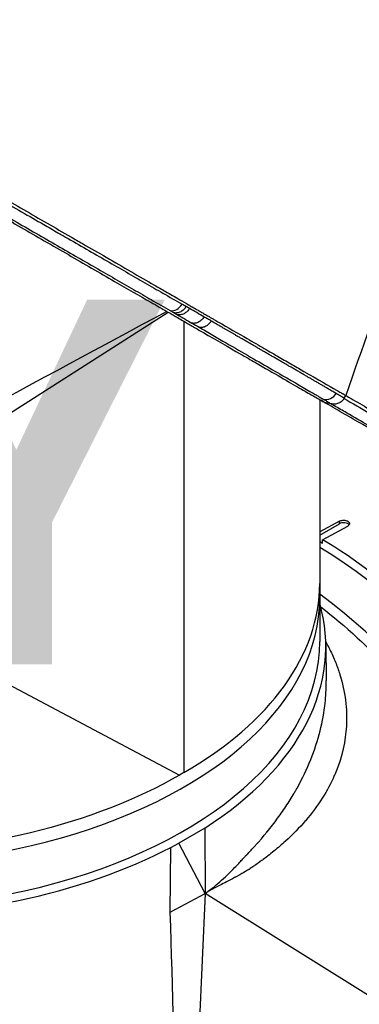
# Model space of a CAD drawing. Header units: millimetres. Extents: x 0 to 4378, y 0 to 2376.
# Tile 325 of 331: x 2644 to 2673, y 1859 to 1942. Entities that reach past the tile are written whole.
import ezdxf

# ---------------------------------------------------------------- set-up
doc = ezdxf.new("R2010")
doc.units = ezdxf.units.MM
doc.header["$LTSCALE"] = 0.2
doc.layers.add('01_Object Line', color=4, linetype='Continuous')
doc.layers.add('07_Special Line2', color=76, linetype='Continuous')
doc.styles.add('Rainbow-5.0 Style', font='malgunsl.ttf')

# ---------------------------------------------------------------- blocks, each defined once
blk = doc.blocks.new('A$C6724399f_1')
for p, q in [((-85.189, 862.426), (-52.242, 883.43)), ((-52.665, 883.328), (-52.665, 883.328)), ((-50.912, 882.662), (-50.912, 844.678)), ((-60.512, 879.098), (-60.512, 879.098)), ((-60.487, 879.111), (-60.487, 879.111)), ((-37.428, 876.186), (-37.294, 876.418)), ((-39.489, 876.068), (-39.489, 855.701)), ((-37.83, 865.84), (-39.489, 864.932)), ((-39.489, 864.664), (-37.83, 865.621)), ((-39.244, 864.27), (-37.123, 865.432)), ((-37.83, 865.621), (-37.83, 865.84)), ((-39.489, 864.13), (-39.244, 863.988)), ((-39.244, 863.988), (-39.244, 864.27)), ((-85.189, 862.426), (-51.276, 844.463)), ((-38.972, 855.433), (-38.94, 852.417)), ((-50.912, 844.678), (-51.276, 844.463)), ((-49.167, 839.997), (-51.346, 838.739)), ((-49.167, 839.997), (-49.126, 834.503)), ((-52.063, 832.932), (-52.021, 838.378)), ((-52.021, 838.378), (-51.346, 838.739)), ((-49.126, 834.503), (-51.346, 838.739)), ((-52.063, 832.932), (-49.126, 834.503)), ((-49.126, 834.503), (-50.842, 795.468)), ((-16.613, 814.116), (-49.126, 834.503))]:
    blk.add_line(p, q)
for centre, major_axis, ratio, start_param, end_param in [((-51.773, 884.513), (-0.499, -0.867), 0.80827, 0.256115, 1.56999), ((-57.346, 912.407), (-17.71, 30.675), 0.57735, 2.457593, 2.457595), ((-66.468, 907.14), (17.654, -30.578), 0.57735, 5.589188, 5.589195), ((-78.489, 859.375), (-35.1, 0), 0.57735, 4.26295, 4.262957), ((-64.921, 875.111), (-1.27, 2.199), 0.57735, 5.28831, 5.288393), ((-38.963, 877.086), (-0.506, -0.862), 0.986461, 0.298059, 1.577789), ((-37.477, 865.417), (0.5, 0), 0.57735, 0.381749, 2.356194), ((-39.952, 832.063), (19.5, -33.775), 0.57735, 0, 2.339416), ((-78.489, 860.6), (39, 0), 0.57735, 5.497787, 6.283185), ((-43.134, 830.226), (19.5, -33.775), 0.57735, 0, 2.223644), ((-78.489, 859.375), (39, 0), 0.57735, 4.059541, 6.283185), ((-78.489, 855.293), (39.517, 0), 0.57735, 5.548419, 6.445191), ((-78.489, 855.701), (39, 0), 0.57735, 3.958709, 6.283185), ((-44.194, 829.614), (-17.975, 31.134), 0.57735, 5.27792, 5.27793), ((-44.194, 829.614), (17.875, -30.96), 0.57735, 2.129534, 2.129544), ((-22.981, 841.861), (14.538, -25.18), 0.57735, 4.353632, 4.353642), ((-23.335, 841.657), (-14.788, 25.613), 0.57735, 1.233787, 1.233971), ((-78.489, 836.513), (35, 0), 0.57735, 0.157067, 0.158601), ((-46.989, 836.513), (1.5, 0), 0.57735, 0.95903, 0.959072), ((-46.989, 836.513), (-1.5, 0), 0.57735, 1.128488, 1.139506), ((-46.989, 836.513), (-1.5, 0), 0.57735, 1.560201, 1.56025), ((-78.489, 836.105), (29.075, 0), 0.57735, 5.86229, 5.862292), ((-78.489, 836.513), (-29.575, 0), 0.57735, 2.684998, 2.685001), ((-51.814, 827.039), (0.8, 0), 0.578031, 1.677101, 1.677165)]:
    blk.add_ellipse(centre, major_axis=major_axis, ratio=ratio, start_param=start_param, end_param=end_param)
for points, knots in [([(-28.274, 900.032), (-28.272, 900.035), (-28.271, 900.038), (-28.219, 900.163), (-28.17, 900.288), (-28.075, 900.541), (-28.026, 900.68), (-27.916, 901.011), (-27.855, 901.214), (-27.781, 901.487), (-27.763, 901.558), (-27.68, 901.889), (-27.621, 902.166), (-27.49, 902.902), (-27.431, 903.374), (-27.236, 906.019), (-27.479, 908.948), (-28.785, 913.046), (-28.851, 913.246), (-28.991, 913.661), (-29.063, 913.869), (-29.209, 914.275), (-29.282, 914.476), (-29.661, 915.483), (-29.994, 916.299), (-30.544, 917.543), (-30.736, 917.962), (-31.747, 920.088), (-32.688, 921.825), (-34.006, 924.002), (-34.273, 924.432), (-36.778, 928.363), (-39.414, 931.78), (-44.097, 936.903), (-45.975, 938.75), (-48.85, 941.287), (-49.813, 942.09), (-51.738, 943.593), (-52.716, 944.306), (-53.679, 944.953)], [0.717541, 0.717541, 0.717541, 0.717541, 0.718212, 0.718212, 0.74576, 0.74576, 0.776284, 0.776284, 0.820204, 0.820204, 0.834927, 0.834927, 0.896521, 0.896521, 0.995652, 0.995652, 1.428405, 1.428405, 1.450296, 1.450296, 1.471663, 1.471663, 1.492327, 1.492327, 1.574835, 1.574835, 1.616316, 1.616316, 1.784634, 1.784634, 1.826029, 1.826029, 2.164003, 2.164003, 2.373598, 2.373598, 2.479923, 2.479923, 2.586935, 2.586935, 2.586935, 2.586935]), ([(-107.673, 917.05), (-106.735, 916.508), (-105.751, 915.94), (-103.711, 914.762), (-102.657, 914.154), (-99.412, 912.28), (-97.16, 910.98), (-94.214, 909.279), (-93.558, 908.901), (-92.152, 908.089), (-91.401, 907.655), (-88.65, 906.067), (-86.656, 904.916), (-84.169, 903.48), (-83.651, 903.181), (-81.947, 902.197), (-80.773, 901.519), (-78.373, 900.134), (-77.149, 899.427), (-75.322, 898.372), (-74.704, 898.015), (-73.458, 897.296), (-72.83, 896.934), (-71.564, 896.203), (-70.927, 895.835), (-68.956, 894.697), (-67.647, 893.941), (-65.713, 892.825), (-65.059, 892.447), (-63.743, 891.687), (-63.082, 891.306), (-61.756, 890.54), (-61.091, 890.156), (-60.106, 889.588), (-59.776, 889.397), (-58.768, 888.815), (-58.101, 888.43), (-56.03, 887.234), (-54.678, 886.453), (-53.082, 885.533), (-52.774, 885.354), (-52.062, 884.944), (-51.662, 884.713), (-51.012, 884.338), (-50.778, 884.202), (-50.469, 884.024), (-50.424, 883.998), (-50.326, 883.941), (-50.275, 883.912), (-50.045, 883.779), (-49.908, 883.7), (-49.658, 883.556), (-49.59, 883.517), (-49.388, 883.4), (-49.284, 883.34), (-49.066, 883.214), (-48.958, 883.152), (-48.78, 883.049), (-48.71, 883.008), (-48.577, 882.931), (-48.52, 882.899), (-48.383, 882.82), (-48.31, 882.778), (-48.174, 882.699), (-48.112, 882.663), (-47.186, 882.129), (-46.365, 881.654), (-45.093, 880.92), (-44.615, 880.644), (-43.719, 880.127), (-43.299, 879.885), (-42.703, 879.541), (-42.514, 879.431), (-41.958, 879.11), (-41.605, 878.906), (-40.011, 877.986), (-39.018, 877.413), (-38.298, 876.997), (-38.262, 876.977), (-38.192, 876.936), (-38.159, 876.917), (-38.093, 876.879), (-38.061, 876.861), (-38.006, 876.829), (-37.982, 876.815), (-37.838, 876.732), (-37.735, 876.673), (-37.622, 876.607), (-37.598, 876.593), (-37.555, 876.569), (-37.537, 876.558), (-37.501, 876.537), (-37.484, 876.527), (-37.447, 876.507), (-37.429, 876.496), (-37.395, 876.477), (-37.381, 876.468), (-37.354, 876.453), (-37.342, 876.445), (-37.327, 876.437), (-37.323, 876.434), (-37.313, 876.429), (-37.309, 876.427), (-37.301, 876.422), (-37.298, 876.42), (-37.294, 876.418), (-37.294, 876.418), (-37.294, 876.418)], [-21.001083, -21.001083, -21.001083, -21.001083, -20.328863, -20.328863, -19.655828, -19.655828, -18.308332, -18.308332, -17.924512, -17.924512, -17.485993, -17.485993, -16.316696, -16.316696, -16.006668, -16.006668, -15.296307, -15.296307, -14.534305, -14.534305, -14.139555, -14.139555, -13.730091, -13.730091, -13.30546, -13.30546, -12.401825, -12.401825, -11.929878, -11.929878, -11.437802, -11.437802, -10.9252, -10.9252, -10.663362, -10.663362, -10.117833, -10.117833, -8.934625, -8.934625, -8.645977, -8.645977, -8.260408, -8.260408, -8.006475, -8.006475, -7.961161, -7.961161, -7.91407, -7.91407, -7.778509, -7.778509, -7.724161, -7.724161, -7.666804, -7.666804, -7.602838, -7.602838, -7.565627, -7.565627, -7.532521, -7.532521, -7.488032, -7.488032, -7.450837, -7.450837, -6.924212, -6.924212, -6.587553, -6.587553, -6.265466, -6.265466, -6.109966, -6.109966, -5.79866, -5.79866, -4.627003, -4.627003, -4.564096, -4.564096, -4.501625, -4.501625, -4.439084, -4.439084, -4.389917, -4.389917, -4.135415, -4.135415, -4.06302, -4.06302, -4.00074, -4.00074, -3.938004, -3.938004, -3.858125, -3.858125, -3.782258, -3.782258, -3.697501, -3.697501, -3.658476, -3.658476, -3.601749, -3.601749, -3.53559, -3.53559, -3.48246, -3.48246, -3.48246, -3.48246]), ([(-107.819, 916.795), (-106.768, 916.189), (-105.488, 915.45), (-103.946, 914.561), (-103.261, 914.166), (-102.525, 913.742), (-101.736, 913.288), (-101.72, 913.278), (-101.703, 913.268), (-101.686, 913.259), (-100.983, 912.853), (-100.238, 912.424), (-99.452, 911.971), (-98.794, 911.592), (-98.107, 911.196), (-97.392, 910.785), (-97.3, 910.732), (-97.208, 910.678), (-97.115, 910.625), (-96.417, 910.223), (-95.693, 909.806), (-94.945, 909.375), (-94.878, 909.336), (-94.81, 909.298), (-94.743, 909.259), (-94.384, 909.052), (-94.02, 908.842), (-93.651, 908.63), (-93.431, 908.503), (-93.21, 908.376), (-92.987, 908.247), (-92.875, 908.183), (-92.763, 908.119), (-92.651, 908.054), (-92.55, 907.996), (-92.47, 907.95), (-92.352, 907.882), (-92.34, 907.875), (-92.326, 907.867), (-92.312, 907.859), (-90.822, 907.001), (-89.426, 906.197), (-88.135, 905.454), (-87.301, 904.973), (-86.51, 904.518), (-85.763, 904.088), (-84.914, 903.599), (-84.121, 903.142), (-83.383, 902.718), (-82.73, 902.341), (-82.121, 901.99), (-81.553, 901.664), (-80.471, 901.04), (-79.543, 900.506), (-78.761, 900.056), (-78.588, 899.956), (-78.422, 899.861), (-78.263, 899.769), (-77.826, 899.517), (-77.442, 899.297), (-77.112, 899.106), (-76.946, 899.011), (-76.794, 898.923), (-76.655, 898.843), (-76.611, 898.818), (-76.569, 898.793), (-76.527, 898.77), (-76.503, 898.756), (-76.479, 898.742), (-76.456, 898.729), (-76.425, 898.71), (-76.394, 898.693), (-76.364, 898.675), (-76.349, 898.667), (-76.334, 898.658), (-76.32, 898.65), (-76.315, 898.647), (-76.313, 898.646), (-76.312, 898.646), (-76.311, 898.645), (-76.31, 898.644), (-76.306, 898.642), (-76.301, 898.64), (-76.293, 898.635), (-76.277, 898.625), (-75.786, 898.343), (-75.301, 898.063), (-74.821, 897.787), (-73.35, 896.94), (-71.933, 896.124), (-70.571, 895.339), (-69.166, 894.53), (-67.819, 893.755), (-66.53, 893.012), (-65.197, 892.244), (-63.924, 891.511), (-62.71, 890.812), (-62.308, 890.58), (-61.911, 890.352), (-61.521, 890.127), (-61.308, 890.004), (-61.097, 889.882), (-60.887, 889.762), (-60.284, 889.414), (-59.696, 889.076), (-59.123, 888.746), (-57.944, 888.067), (-56.83, 887.425), (-55.777, 886.818), (-55.234, 886.506), (-54.708, 886.202), (-54.197, 885.908), (-53.675, 885.608), (-53.17, 885.317), (-52.681, 885.035), (-52.125, 884.714), (-51.589, 884.406), (-51.073, 884.109)], [0.0000003, 0.0000003, 0.0000003, 0.0000003, 0.0859853, 0.0859853, 0.0859853, 0.1241981, 0.1241981, 0.1241981, 0.125, 0.125, 0.125, 0.1589987, 0.1589987, 0.1589987, 0.1875, 0.1875, 0.1875, 0.1911709, 0.1911709, 0.1911709, 0.21875, 0.21875, 0.21875, 0.2212271, 0.2212271, 0.2212271, 0.234375, 0.234375, 0.234375, 0.2421875, 0.2421875, 0.2421875, 0.2460938, 0.2460938, 0.2460938, 0.2496161, 0.2496161, 0.2496161, 0.25, 0.25, 0.25, 0.2912742, 0.2912742, 0.2912742, 0.3179228, 0.3179228, 0.3179228, 0.3481944, 0.3481944, 0.3481944, 0.375, 0.375, 0.375, 0.4261619, 0.4261619, 0.4261619, 0.4375, 0.4375, 0.4375, 0.46875, 0.46875, 0.46875, 0.484375, 0.484375, 0.484375, 0.4893023, 0.4893023, 0.4893023, 0.4921875, 0.4921875, 0.4921875, 0.4960938, 0.4960938, 0.4960938, 0.4980469, 0.4980469, 0.4980469, 0.4986572, 0.4986572, 0.4986572, 0.4992676, 0.4992676, 0.4992676, 0.5, 0.5, 0.5, 0.5215625, 0.5215625, 0.5215625, 0.5877727, 0.5877727, 0.5877727, 0.656049, 0.656049, 0.656049, 0.7265974, 0.7265974, 0.7265974, 0.75, 0.75, 0.75, 0.7627993, 0.7627993, 0.7627993, 0.7996666, 0.7996666, 0.7996666, 0.8755356, 0.8755356, 0.8755356, 0.9146293, 0.9146293, 0.9146293, 0.9545641, 0.9545641, 0.9545641, 1, 1, 1, 1]), ([(-107.958, 915.788), (-106.764, 915.098), (-105.495, 914.365), (-104.172, 913.602), (-103.465, 913.194), (-102.743, 912.778), (-102.01, 912.355), (-101.275, 911.931), (-100.529, 911.501), (-99.774, 911.066), (-99.018, 910.63), (-98.254, 910.189), (-97.485, 909.746), (-96.714, 909.302), (-95.938, 908.854), (-95.159, 908.405), (-94.38, 907.956), (-93.597, 907.505), (-92.814, 907.053), (-91.431, 906.256), (-90.046, 905.458), (-88.672, 904.666), (-87.891, 904.215), (-87.113, 903.767), (-86.339, 903.321), (-85.554, 902.868), (-84.773, 902.418), (-83.997, 901.971), (-82.455, 901.082), (-80.935, 900.206), (-79.444, 899.347), (-78.702, 898.919), (-77.967, 898.496), (-77.241, 898.077), (-76.675, 897.75), (-76.114, 897.427), (-75.557, 897.106), (-74.125, 896.281), (-72.726, 895.474), (-71.361, 894.687), (-69.994, 893.899), (-68.662, 893.132), (-67.368, 892.385), (-66.072, 891.638), (-64.812, 890.912), (-63.592, 890.209), (-62.981, 889.857), (-62.38, 889.51), (-61.789, 889.169), (-61.197, 888.828), (-60.615, 888.493), (-60.043, 888.163), (-58.899, 887.504), (-57.795, 886.867), (-56.733, 886.255), (-56.201, 885.948), (-55.68, 885.648), (-55.17, 885.354), (-54.659, 885.059), (-54.159, 884.771), (-53.67, 884.489), (-53.126, 884.176), (-52.595, 883.87), (-52.079, 883.572)], [0, 0, 0, 0, 0.0671031, 0.0671031, 0.0671031, 0.1029277, 0.1029277, 0.1029277, 0.1387919, 0.1387919, 0.1387919, 0.1747111, 0.1747111, 0.1747111, 0.2106779, 0.2106779, 0.2106779, 0.2467042, 0.2467042, 0.2467042, 0.3103939, 0.3103939, 0.3103939, 0.3465771, 0.3465771, 0.3465771, 0.383319, 0.383319, 0.383319, 0.4564224, 0.4564224, 0.4564224, 0.4927866, 0.4927866, 0.4927866, 0.5210907, 0.5210907, 0.5210907, 0.5939582, 0.5939582, 0.5939582, 0.6669229, 0.6669229, 0.6669229, 0.7399622, 0.7399622, 0.7399622, 0.7765034, 0.7765034, 0.7765034, 0.8130598, 0.8130598, 0.8130598, 0.886194, 0.886194, 0.886194, 0.9227702, 0.9227702, 0.9227702, 0.9593497, 0.9593497, 0.9593497, 1, 1, 1, 1]), ([(-107.808, 915.51), (-107.282, 915.207), (-105.678, 914.281), (-101.658, 911.96), (-100.006, 911.006), (-97.822, 909.745), (-97.334, 909.464), (-92.922, 906.916), (-88.917, 904.604), (-83.925, 901.722), (-82.828, 901.089), (-79.169, 898.976), (-76.66, 897.528), (-72.968, 895.396), (-71.7, 894.664), (-69.147, 893.19), (-67.862, 892.448), (-65.255, 890.943), (-63.94, 890.184), (-61.288, 888.653), (-59.959, 887.885), (-58.023, 886.768), (-57.376, 886.394), (-55.687, 885.419), (-54.67, 884.832), (-53.465, 884.136), (-53.227, 883.999), (-52.841, 883.776), (-52.699, 883.694), (-52.407, 883.525), (-52.295, 883.461), (-52.054, 883.322), (-51.927, 883.248), (-51.689, 883.111), (-51.578, 883.047), (-51.269, 882.868), (-51.07, 882.753), (-50.816, 882.607), (-50.76, 882.575), (-50.64, 882.505), (-50.576, 882.469), (-50.358, 882.342), (-50.25, 882.28), (-49.833, 882.04), (-49.554, 881.878), (-48.17, 881.079), (-47.128, 880.478), (-45.728, 879.67), (-45.302, 879.424), (-44.11, 878.735), (-43.393, 878.322), (-42.161, 877.61), (-41.634, 877.306), (-40.964, 876.919), (-40.767, 876.806), (-40.231, 876.496), (-39.934, 876.325), (-39.483, 876.064), (-39.321, 875.97), (-39.122, 875.856), (-39.078, 875.831), (-39.096, 875.841), (-39.113, 875.851), (-39.172, 875.885), (-39.211, 875.907), (-39.322, 875.971), (-39.397, 876.015), (-39.489, 876.068)], [-15.738203, -15.738203, -15.738203, -15.738203, -14.793481, -14.793481, -14.173934, -14.173934, -13.996984, -13.996984, -12.579476, -12.579476, -12.176243, -12.176243, -11.215253, -11.215253, -10.695697, -10.695697, -10.142358, -10.142358, -9.539575, -9.539575, -8.883963, -8.883963, -8.543526, -8.543526, -7.972636, -7.972636, -7.829924, -7.829924, -7.73886, -7.73886, -7.680875, -7.680875, -7.616244, -7.616244, -7.560081, -7.560081, -7.459116, -7.459116, -7.430908, -7.430908, -7.397967, -7.397967, -7.318024, -7.318024, -7.146824, -7.146824, -6.455961, -6.455961, -6.135134, -6.135134, -5.518203, -5.518203, -4.951279, -4.951279, -4.691225, -4.691225, -4.182012, -4.182012, -3.710062, -3.710062, -3.272291, -3.272291, -3.069642, -3.069642, -2.879581, -2.879581, -2.656561, -2.656561, -2.656561, -2.656561]), ([(-50.734, 883.913), (-50.759, 883.869), (-50.789, 883.826), (-50.821, 883.784), (-50.853, 883.742), (-50.889, 883.701), (-50.927, 883.663), (-50.966, 883.624), (-51.007, 883.588), (-51.05, 883.556), (-51.093, 883.523), (-51.139, 883.494), (-51.186, 883.469), (-51.233, 883.444), (-51.281, 883.424), (-51.329, 883.408), (-51.378, 883.392), (-51.426, 883.38), (-51.474, 883.373), (-51.521, 883.366), (-51.568, 883.363), (-51.613, 883.364), (-51.658, 883.365), (-51.702, 883.37), (-51.743, 883.379)], [0, 0, 0, 0, 0.125, 0.125, 0.125, 0.25, 0.25, 0.25, 0.375, 0.375, 0.375, 0.5, 0.5, 0.5, 0.625, 0.625, 0.625, 0.75, 0.75, 0.75, 0.875, 0.875, 0.875, 1, 1, 1, 1]), ([(-50.453, 883.751), (-50.479, 883.707), (-50.508, 883.664), (-50.54, 883.622), (-50.573, 883.58), (-50.608, 883.539), (-50.647, 883.501), (-50.685, 883.463), (-50.726, 883.427), (-50.77, 883.394), (-50.813, 883.361), (-50.859, 883.332), (-50.906, 883.307), (-50.953, 883.282), (-51.001, 883.262), (-51.05, 883.246), (-51.098, 883.231), (-51.147, 883.219), (-51.194, 883.212), (-51.242, 883.205), (-51.289, 883.202), (-51.334, 883.203), (-51.38, 883.204), (-51.423, 883.209), (-51.464, 883.218)], [0, 0, 0, 0, 0.125, 0.125, 0.125, 0.25, 0.25, 0.25, 0.375, 0.375, 0.375, 0.5, 0.5, 0.5, 0.625, 0.625, 0.625, 0.75, 0.75, 0.75, 0.875, 0.875, 0.875, 1, 1, 1, 1]), ([(-49.225, 883.042), (-49.429, 883.16), (-49.634, 883.278), (-49.839, 883.397), (-50.043, 883.515), (-50.248, 883.633), (-50.453, 883.751)], [0, 0, 0, 0, 0.499983, 0.499983, 0.499983, 1, 1, 1, 1]), ([(-52.079, 883.572), (-52.069, 883.567), (-52.06, 883.561), (-52.05, 883.556), (-51.947, 883.496), (-51.845, 883.438), (-51.743, 883.379)], [0, 0, 0, 0, 0.084771, 0.084771, 0.084771, 1, 1, 1, 1]), ([(-51.464, 883.218), (-51.259, 883.1), (-51.055, 882.982), (-50.85, 882.864), (-50.645, 882.745), (-50.441, 882.627), (-50.236, 882.509)], [0, 0, 0, 0, 0.500049, 0.500049, 0.500049, 1, 1, 1, 1]), ([(-49.225, 883.042), (-49.25, 882.998), (-49.28, 882.955), (-49.312, 882.913), (-49.344, 882.871), (-49.38, 882.83), (-49.418, 882.792), (-49.457, 882.754), (-49.498, 882.717), (-49.541, 882.685), (-49.584, 882.653), (-49.628, 882.624), (-49.674, 882.6), (-49.722, 882.574), (-49.772, 882.553), (-49.821, 882.537), (-49.87, 882.521), (-49.918, 882.51), (-49.966, 882.503), (-50.014, 882.496), (-50.061, 882.493), (-50.106, 882.494), (-50.151, 882.495), (-50.195, 882.5), (-50.236, 882.509)], [0, 0, 0, 0, 0.125, 0.125, 0.125, 0.25, 0.25, 0.25, 0.375, 0.375, 0.375, 0.496983, 0.496983, 0.496983, 0.625, 0.625, 0.625, 0.75, 0.75, 0.75, 0.875, 0.875, 0.875, 1, 1, 1, 1]), ([(-48.615, 882.69), (-48.716, 882.748), (-48.817, 882.807), (-49.02, 882.924), (-49.122, 882.983), (-49.225, 883.042)], [0.000007, 0.000007, 0.000007, 0.000007, 0.4987592, 0.4987592, 1, 1, 1, 1]), ([(-48.615, 882.69), (-48.641, 882.646), (-48.67, 882.602), (-48.702, 882.56), (-48.735, 882.518), (-48.771, 882.478), (-48.809, 882.44), (-48.848, 882.401), (-48.889, 882.365), (-48.933, 882.333), (-48.976, 882.3), (-49.022, 882.271), (-49.069, 882.247), (-49.117, 882.222), (-49.165, 882.202), (-49.214, 882.186), (-49.263, 882.17), (-49.311, 882.159), (-49.359, 882.152), (-49.407, 882.145), (-49.455, 882.143), (-49.5, 882.144), (-49.546, 882.145), (-49.59, 882.15), (-49.631, 882.159)], [0, 0, 0, 0, 0.125, 0.125, 0.125, 0.25, 0.25, 0.25, 0.375, 0.375, 0.375, 0.5, 0.5, 0.5, 0.625, 0.625, 0.625, 0.75, 0.75, 0.75, 0.875, 0.875, 0.875, 1, 1, 1, 1]), ([(-49.631, 882.159), (-49.435, 882.046), (-49.241, 881.934), (-49.049, 881.823), (-48.854, 881.71), (-48.661, 881.598), (-48.471, 881.488), (-47.718, 881.053), (-47, 880.638), (-46.319, 880.244), (-45.625, 879.843), (-44.97, 879.464), (-44.356, 879.109), (-43.742, 878.754), (-43.169, 878.422), (-42.641, 878.116), (-41.593, 877.51), (-40.718, 877.002), (-40.048, 876.612), (-39.932, 876.544), (-39.822, 876.48), (-39.719, 876.42), (-39.672, 876.393), (-39.627, 876.366), (-39.583, 876.341), (-39.442, 876.258), (-39.313, 876.183), (-39.197, 876.115)], [0, 0, 0, 0, 0.037905, 0.037905, 0.037905, 0.076407, 0.076407, 0.076407, 0.228573, 0.228573, 0.228573, 0.383709, 0.383709, 0.383709, 0.538779, 0.538779, 0.538779, 0.846375, 0.846375, 0.846375, 0.899464, 0.899464, 0.899464, 0.923234, 0.923234, 0.923234, 1, 1, 1, 1]), ([(-37.294, 876.417), (-37.151, 876.334), (-37.004, 876.249), (-36.379, 875.888), (-35.868, 875.593), (-34.907, 875.038), (-34.474, 874.788), (-33.337, 874.132), (-32.609, 873.711), (-31.45, 873.042), (-31.054, 872.814), (-30.443, 872.461), (-30.237, 872.342), (-29.925, 872.162), (-29.82, 872.101), (-29.662, 872.01), (-29.609, 871.98), (-29.53, 871.934), (-29.503, 871.918), (-29.45, 871.888), (-29.423, 871.872), (-29.397, 871.857)], [-1.389394, -1.389394, -1.389394, -1.389394, -1.28633, -1.28633, -0.964845, -0.964845, -0.723574, -0.723574, -0.36177, -0.36177, -0.180858, -0.180858, -0.090444, -0.090444, -0.045229, -0.045229, -0.022617, -0.022617, -0.011309, -0.011309, -0.000001, -0.000001, -0.000001, -0.000001]), ([(-29.531, 870.317), (-30.154, 870.677), (-30.756, 871.025), (-31.912, 871.692), (-32.465, 872.012), (-34.054, 872.929), (-35.006, 873.479), (-36.417, 874.293), (-36.931, 874.59), (-37.663, 875.012), (-37.913, 875.157), (-38.415, 875.447), (-38.663, 875.59), (-39.108, 875.847), (-39.307, 875.962), (-39.489, 876.067)], [0, 0, 0, 0, 0.264332, 0.264332, 0.528758, 0.528758, 1.056139, 1.056139, 1.406505, 1.406505, 1.606603, 1.606603, 1.835356, 1.835356, 2.053692, 2.053692, 2.053692, 2.053692]), ([(-39.197, 876.115), (-39.117, 876.069), (-39.045, 876.027), (-38.979, 875.988), (-38.931, 875.96), (-38.887, 875.934), (-38.846, 875.91), (-38.789, 875.877), (-38.739, 875.847), (-38.695, 875.822), (-38.652, 875.796), (-38.616, 875.775), (-38.587, 875.758), (-38.573, 875.749), (-38.561, 875.742), (-38.55, 875.736), (-38.533, 875.725), (-38.521, 875.718), (-38.514, 875.713), (-38.51, 875.71), (-38.508, 875.709), (-38.509, 875.709)], [0, 0, 0, 0, 0.038515, 0.038515, 0.038515, 0.0665662, 0.0665662, 0.0665662, 0.1051222, 0.1051222, 0.1051222, 0.1435792, 0.1435792, 0.1435792, 0.1627903, 0.1627903, 0.1627903, 0.1959954, 0.1959954, 0.1959954, 0.2193625, 0.2193625, 0.2193625, 0.2193625]), ([(-29.682, 870.596), (-30.633, 871.15), (-31.601, 871.703), (-32.547, 872.249), (-32.574, 872.265), (-32.601, 872.281), (-32.629, 872.296), (-33.115, 872.577), (-33.595, 872.855), (-34.066, 873.127), (-34.301, 873.263), (-34.534, 873.398), (-34.763, 873.531), (-34.878, 873.597), (-34.992, 873.663), (-35.106, 873.728), (-35.16, 873.76), (-35.214, 873.791), (-35.268, 873.822), (-35.27, 873.824), (-35.273, 873.825), (-35.275, 873.826), (-35.331, 873.859), (-35.411, 873.905), (-35.443, 873.923), (-35.945, 874.214), (-36.568, 874.574), (-37.233, 874.96), (-37.565, 875.152), (-37.908, 875.351), (-38.248, 875.547), (-38.345, 875.604), (-38.442, 875.66), (-38.538, 875.716)], [0.0000259, 0.0000259, 0.0000259, 0.0000259, 0.0607503, 0.0607503, 0.0607503, 0.0625, 0.0625, 0.0625, 0.09375, 0.09375, 0.09375, 0.109375, 0.109375, 0.109375, 0.1171875, 0.1171875, 0.1171875, 0.1209386, 0.1209386, 0.1209386, 0.1210938, 0.1210938, 0.1210938, 0.125, 0.125, 0.125, 0.1875, 0.1875, 0.1875, 0.21875, 0.21875, 0.21875, 0.2276863, 0.2276863, 0.2276863, 0.2276863]), ([(-37.428, 876.186), (-37.482, 876.092), (-37.552, 876.006), (-37.713, 875.865), (-37.806, 875.807), (-38.001, 875.724), (-38.106, 875.698), (-38.257, 875.685), (-38.305, 875.685), (-38.408, 875.691), (-38.464, 875.699), (-38.509, 875.709)], [0, 0, 0, 0, 0.0326057, 0.0326057, 0.0646561, 0.0646561, 0.0966177, 0.0966177, 0.1115082, 0.1115082, 0.1301184, 0.1301184, 0.1301184, 0.1301184]), ([(-37.438, 876.171), (-36.753, 875.773), (-36.017, 875.346), (-35.26, 874.908), (-35.05, 874.786), (-34.838, 874.664), (-34.625, 874.541), (-33.911, 874.127), (-33.187, 873.708), (-32.475, 873.297), (-31.454, 872.707), (-30.452, 872.128), (-29.543, 871.603)], [0.8046321, 0.8046321, 0.8046321, 0.8046321, 0.8597114, 0.8597114, 0.8597114, 0.875, 0.875, 0.875, 0.9263298, 0.9263298, 0.9263298, 0.9999663, 0.9999663, 0.9999663, 0.9999663]), ([(-37.83, 865.84), (-37.793, 865.861), (-37.75, 865.878), (-37.651, 865.905), (-37.595, 865.914), (-37.484, 865.92), (-37.43, 865.919), (-37.312, 865.904), (-37.25, 865.889), (-37.18, 865.861), (-37.165, 865.854), (-37.145, 865.844), (-37.14, 865.841), (-37.131, 865.836), (-37.127, 865.834), (-37.119, 865.83), (-37.116, 865.828), (-37.107, 865.823), (-37.102, 865.82), (-37.085, 865.808), (-37.074, 865.8), (-37.026, 865.759), (-37, 865.724), (-36.976, 865.656), (-36.974, 865.626), (-36.987, 865.563), (-37.004, 865.531), (-37.055, 865.476), (-37.086, 865.452), (-37.123, 865.432)], [-0.1574555, -0.1574555, -0.1574555, -0.1574555, -0.1416612, -0.1416612, -0.1241291, -0.1241291, -0.1081014, -0.1081014, -0.0880942, -0.0880942, -0.0825129, -0.0825129, -0.0802847, -0.0802847, -0.0787284, -0.0787284, -0.077172, -0.077172, -0.074944, -0.074944, -0.0693639, -0.0693639, -0.0493569, -0.0493569, -0.0333294, -0.0333294, -0.0157975, -0.0157975, -0.000001, -0.000001, -0.000001, -0.000001]), ([(-11.716, 817.803), (-11.897, 822.009), (-12.756, 826.533), (-15.706, 835.607), (-17.738, 840.076), (-21.483, 846.394), (-22.832, 848.415), (-26.402, 853.181), (-28.714, 855.787), (-33.771, 860.562), (-36.498, 862.645), (-39.244, 864.27)], [0.000001, 0.000001, 0.000001, 0.000001, 1.509107, 1.509107, 2.980726, 2.980726, 3.709428, 3.709428, 4.786993, 4.786993, 5.948512, 5.948512, 5.948512, 5.948512]), ([(-39.398, 858.634), (-37.326, 857.015), (-35.297, 855.147), (-30.072, 849.547), (-27.088, 845.477), (-22.054, 836.687), (-20.049, 832.031), (-17.319, 822.784), (-16.615, 818.262), (-16.613, 814.116)], [0.633852, 0.633852, 0.633852, 0.633852, 1.529963, 1.529963, 3.044033, 3.044033, 4.566466, 4.566466, 6.088612, 6.088612, 6.088612, 6.088612]), ([(-38.977, 855.682), (-38.846, 855.445), (-38.743, 855.245), (-38.663, 855.085), (-38.662, 855.082), (-38.66, 855.08), (-38.659, 855.077), (-38.655, 855.07), (-38.647, 855.053), (-38.64, 855.04), (-38.46, 854.675), (-38.301, 854.318), (-38.161, 853.969), (-38.026, 853.631), (-37.909, 853.301), (-37.808, 852.979), (-37.801, 852.958), (-37.795, 852.937), (-37.788, 852.915), (-37.567, 852.202), (-37.411, 851.482), (-37.319, 850.759), (-37.229, 850.041), (-37.203, 849.32), (-37.244, 848.6), (-37.244, 848.595), (-37.244, 848.588), (-37.245, 848.583), (-37.317, 847.35), (-37.588, 846.047), (-38.138, 844.705), (-38.177, 844.61), (-38.217, 844.514), (-38.259, 844.419), (-38.805, 843.172), (-39.595, 841.894), (-40.687, 840.624), (-40.692, 840.619), (-40.697, 840.612), (-40.701, 840.608), (-41.205, 840.023), (-41.765, 839.45), (-42.378, 838.891), (-42.685, 838.612), (-43.006, 838.336), (-43.34, 838.064), (-43.507, 837.928), (-43.677, 837.793), (-43.85, 837.659), (-43.981, 837.558), (-44.113, 837.459), (-44.246, 837.359), (-44.291, 837.326), (-44.337, 837.292), (-44.381, 837.26), (-44.557, 837.131), (-44.736, 837.004), (-44.918, 836.877), (-45.009, 836.814), (-45.101, 836.751), (-45.193, 836.688), (-45.24, 836.657), (-45.286, 836.626), (-45.333, 836.595), (-45.356, 836.579), (-45.379, 836.564), (-45.403, 836.548), (-45.425, 836.533), (-45.447, 836.519), (-45.469, 836.504), (-45.48, 836.497), (-45.48, 836.497), (-45.485, 836.494), (-45.559, 836.447), (-45.687, 836.367), (-45.871, 836.26), (-45.969, 836.204), (-46.082, 836.14), (-46.211, 836.068), (-46.276, 836.032), (-46.345, 835.995), (-46.418, 835.955), (-46.455, 835.935), (-46.493, 835.915), (-46.532, 835.895), (-46.551, 835.884), (-46.571, 835.874), (-46.591, 835.863), (-46.6, 835.858), (-46.611, 835.853), (-46.621, 835.847), (-46.626, 835.845), (-46.631, 835.842), (-46.636, 835.839), (-46.641, 835.837), (-46.647, 835.833), (-46.651, 835.831), (-46.9, 835.701), (-47.128, 835.584), (-47.334, 835.478), (-47.536, 835.374), (-47.715, 835.281), (-47.871, 835.199), (-47.873, 835.198), (-47.875, 835.197), (-47.878, 835.195), (-48.099, 835.079), (-48.314, 834.964), (-48.522, 834.849), (-48.73, 834.734), (-48.932, 834.618), (-49.126, 834.503)], [0.288865, 0.288865, 0.288865, 0.288865, 0.3120117, 0.3120117, 0.3120117, 0.3123779, 0.3123779, 0.3123779, 0.3134758, 0.3134758, 0.3134758, 0.34375, 0.34375, 0.34375, 0.3730469, 0.3730469, 0.3730469, 0.375, 0.375, 0.375, 0.4375, 0.4375, 0.4375, 0.4995117, 0.4995117, 0.4995117, 0.5, 0.5, 0.5, 0.625, 0.625, 0.625, 0.6338459, 0.6338459, 0.6338459, 0.7495117, 0.7495117, 0.7495117, 0.75, 0.75, 0.75, 0.8125, 0.8125, 0.8125, 0.84375, 0.84375, 0.84375, 0.859375, 0.859375, 0.859375, 0.8710938, 0.8710938, 0.8710938, 0.875, 0.875, 0.875, 0.890625, 0.890625, 0.890625, 0.8984375, 0.8984375, 0.8984375, 0.9023438, 0.9023438, 0.9023438, 0.9042969, 0.9042969, 0.9042969, 0.9061279, 0.9061279, 0.9061279, 0.9070483, 0.9070483, 0.9070483, 0.921875, 0.921875, 0.921875, 0.9296875, 0.9296875, 0.9296875, 0.9335938, 0.9335938, 0.9335938, 0.9355469, 0.9355469, 0.9355469, 0.9365234, 0.9365234, 0.9365234, 0.9370117, 0.9370117, 0.9370117, 0.9372559, 0.9372559, 0.9372559, 0.9375, 0.9375, 0.9375, 0.953125, 0.953125, 0.953125, 0.9685059, 0.9685059, 0.9685059, 0.96875, 0.96875, 0.96875, 0.984375, 0.984375, 0.984375, 1, 1, 1, 1]), ([(-49.126, 834.503), (-48.81, 834.719), (-48.449, 834.997), (-47.849, 835.513), (-47.639, 835.702), (-47.313, 836.01), (-47.146, 836.171), (-46.947, 836.369), (-46.846, 836.471), (-46.795, 836.523), (-46.774, 836.545), (-46.759, 836.56), (-46.753, 836.567), (-46.485, 836.842), (-46.268, 837.072), (-45.999, 837.359), (-45.918, 837.445), (-45.812, 837.56), (-45.762, 837.613), (-45.709, 837.669), (-45.685, 837.695), (-45.673, 837.708), (-45.667, 837.713), (-45.664, 837.717), (-45.661, 837.72), (-45.614, 837.77), (-45.503, 837.885), (-45.246, 838.157), (-45.146, 838.265), (-44.975, 838.452), (-44.914, 838.518), (-44.818, 838.625), (-44.769, 838.679), (-44.71, 838.746), (-44.677, 838.783), (-44.662, 838.8), (-44.653, 838.81), (-44.65, 838.813), (-43.971, 839.583), (-43.364, 840.35), (-42.553, 841.493), (-42.298, 841.872), (-41.941, 842.438), (-41.768, 842.72), (-41.577, 843.048), (-41.484, 843.211), (-41.438, 843.293), (-41.418, 843.328), (-41.405, 843.351), (-41.399, 843.362), (-40.504, 844.971), (-39.86, 846.582), (-39.255, 848.975), (-39.113, 849.769), (-38.987, 850.95), (-38.96, 851.341), (-38.941, 851.926), (-38.938, 852.154), (-38.94, 852.382), (-38.94, 852.416)], [0, 0, 0, 0, 0.03125, 0.03125, 0.046875, 0.046875, 0.0546875, 0.0585938, 0.0605469, 0.0615234, 0.0620117, 0.0620117, 0.0625, 0.0625, 0.078125, 0.078125, 0.0859375, 0.0859375, 0.0898438, 0.0917969, 0.0927734, 0.0932617, 0.0935059, 0.0935059, 0.09375, 0.09375, 0.109375, 0.109375, 0.1171875, 0.1171875, 0.1210938, 0.1210938, 0.1230469, 0.1240234, 0.1245117, 0.1248779, 0.1248779, 0.125, 0.125, 0.1875, 0.1875, 0.21875, 0.21875, 0.234375, 0.2421875, 0.2460938, 0.2480469, 0.2490234, 0.2490234, 0.25, 0.25, 0.375, 0.375, 0.4375, 0.4375, 0.46875, 0.46875, 0.484375, 0.4871384, 0.4871384, 0.4871384, 0.4871384]), ([(-51.276, 844.463), (-54.869, 842.391), (-59.138, 840.74), (-68.512, 838.481), (-73.547, 837.889), (-83.676, 837.854), (-88.693, 838.404), (-96.153, 840.129), (-98.785, 840.951), (-101.223, 841.936)], [0, 0, 0, 0, 1.523476, 1.523476, 3.047005, 3.047005, 4.562156, 4.562156, 5.458689, 5.458689, 5.458689, 5.458689]), ([(-105.743, 838.826), (-103.031, 837.331), (-99.963, 836.065), (-93.417, 834.107), (-90.005, 833.408), (-84.094, 832.7), (-81.669, 832.542), (-74.325, 832.457), (-69.438, 832.931), (-60.103, 834.914), (-55.755, 836.432), (-52.021, 838.378)], [0.039583, 0.039583, 0.039583, 0.039583, 1.164971, 1.164971, 2.245726, 2.245726, 2.976579, 2.976579, 4.453024, 4.453024, 5.967093, 5.967093, 5.967093, 5.967093]), ([(-106.722, 827.54), (-105.769, 826.984), (-104.706, 826.377), (-103.533, 825.699), (-103.499, 825.68), (-103.466, 825.66), (-103.432, 825.641), (-102.825, 825.29), (-102.19, 824.923), (-101.525, 824.539), (-101.193, 824.347), (-100.853, 824.151), (-100.507, 823.951), (-100.334, 823.851), (-100.159, 823.749), (-99.982, 823.647), (-99.897, 823.598), (-99.812, 823.549), (-99.726, 823.499), (-99.723, 823.497), (-99.719, 823.495), (-99.716, 823.493), (-99.627, 823.442), (-99.498, 823.367), (-99.447, 823.338), (-98.635, 822.868), (-97.568, 822.252), (-96.234, 821.48), (-95.568, 821.095), (-94.834, 820.671), (-94.035, 820.209), (-93.635, 819.978), (-93.219, 819.737), (-92.786, 819.487), (-92.57, 819.362), (-92.349, 819.234), (-92.125, 819.105), (-92.013, 819.04), (-91.9, 818.974), (-91.785, 818.908), (-91.739, 818.882), (-91.693, 818.855), (-91.647, 818.828), (-91.636, 818.822), (-91.625, 818.815), (-91.613, 818.809), (-91.556, 818.775), (-91.449, 818.714), (-91.44, 818.708), (-91.132, 818.53), (-90.3, 818.049), (-88.948, 817.267), (-88.272, 816.876), (-87.467, 816.411), (-86.536, 815.873), (-86.071, 815.603), (-85.574, 815.316), (-85.048, 815.012), (-84.784, 814.859), (-84.513, 814.703), (-84.235, 814.542), (-84.096, 814.461), (-83.954, 814.38), (-83.812, 814.297), (-83.74, 814.256), (-83.668, 814.214), (-83.596, 814.172), (-83.569, 814.157), (-83.543, 814.141), (-83.516, 814.126), (-83.506, 814.12), (-83.497, 814.115), (-83.487, 814.109), (-83.445, 814.085), (-83.384, 814.05), (-83.372, 814.043), (-82.261, 813.4), (-80.091, 812.146), (-77.024, 810.372), (-76.805, 810.245), (-76.581, 810.115), (-76.352, 809.983), (-76.238, 809.917), (-76.123, 809.851), (-76.007, 809.784), (-75.949, 809.75), (-75.89, 809.716), (-75.831, 809.682), (-75.805, 809.667), (-75.772, 809.648), (-75.741, 809.63), (-75.703, 809.608), (-75.669, 809.588), (-75.655, 809.58), (-72.241, 807.606), (-68.192, 805.265), (-63.894, 802.779), (-63.241, 802.401), (-62.582, 802.021), (-61.92, 801.638), (-58.226, 799.501), (-54.401, 797.29), (-50.842, 795.232)], [0, 0, 0, 0, 0.06075, 0.06075, 0.06075, 0.0625, 0.0625, 0.0625, 0.09375, 0.09375, 0.09375, 0.109375, 0.109375, 0.109375, 0.117188, 0.117188, 0.117188, 0.120939, 0.120939, 0.120939, 0.121094, 0.121094, 0.121094, 0.125, 0.125, 0.125, 0.1875, 0.1875, 0.1875, 0.21875, 0.21875, 0.21875, 0.234375, 0.234375, 0.234375, 0.242188, 0.242188, 0.242188, 0.246094, 0.246094, 0.246094, 0.247666, 0.247666, 0.247666, 0.248047, 0.248047, 0.248047, 0.25, 0.25, 0.25, 0.3125, 0.3125, 0.3125, 0.34375, 0.34375, 0.34375, 0.359375, 0.359375, 0.359375, 0.367187, 0.367187, 0.367187, 0.371094, 0.371094, 0.371094, 0.373047, 0.373047, 0.373047, 0.373765, 0.373765, 0.373765, 0.374023, 0.374023, 0.374023, 0.37516, 0.37516, 0.37516, 0.484375, 0.484375, 0.484375, 0.492187, 0.492187, 0.492187, 0.496094, 0.496094, 0.496094, 0.498047, 0.498047, 0.498047, 0.498931, 0.498931, 0.498931, 0.5, 0.5, 0.5, 0.75, 0.75, 0.75, 0.788006, 0.788006, 0.788006, 1, 1, 1, 1]), ([(-106.407, 827.549), (-105.784, 827.19), (-105.14, 826.817), (-103.816, 826.053), (-103.139, 825.662), (-101.052, 824.458), (-99.61, 823.625), (-97.139, 822.198), (-96.139, 821.621), (-94.556, 820.707), (-93.978, 820.373), (-92.737, 819.657), (-92.073, 819.274), (-89.638, 817.868), (-87.868, 816.846), (-85.114, 815.256), (-84.119, 814.681), (-77.549, 810.888), (-71.908, 807.631), (-65.91, 804.168), (-65.274, 803.8), (-63.284, 802.652), (-61.965, 801.89), (-59.309, 800.357), (-57.981, 799.59), (-55.344, 798.067), (-54.042, 797.316), (-52.492, 796.421), (-52.181, 796.241), (-51.646, 795.933), (-51.432, 795.809), (-51.067, 795.598), (-50.894, 795.498), (-50.646, 795.355), (-50.628, 795.344), (-50.331, 795.173), (-50.198, 795.097), (-49.939, 794.947), (-49.808, 794.871), (-49.579, 794.739), (-49.481, 794.682), (-49.316, 794.587), (-49.249, 794.549), (-49.111, 794.469), (-49.039, 794.427), (-48.767, 794.27), (-48.562, 794.152), (-48.094, 793.882), (-47.817, 793.722), (-46.454, 792.934), (-45.44, 792.349), (-43.641, 791.31), (-42.844, 790.85), (-40.797, 789.668), (-39.727, 789.051), (-38.806, 788.519), (-38.658, 788.433), (-38.268, 788.208), (-38.067, 788.092), (-37.772, 787.921), (-37.69, 787.874), (-37.69, 787.874)], [0, 0, 0, 0, 0.264332, 0.264332, 0.528758, 0.528758, 1.056139, 1.056139, 1.406505, 1.406505, 1.606603, 1.606603, 1.835356, 1.835356, 2.445847, 2.445847, 2.794554, 2.794554, 4.769924, 4.769924, 5.00797, 5.00797, 5.526041, 5.526041, 6.089229, 6.089229, 6.695329, 6.695329, 6.850985, 6.850985, 6.965758, 6.965758, 7.072004, 7.072004, 7.117238, 7.117238, 7.152898, 7.152898, 7.188974, 7.188974, 7.2161, 7.2161, 7.234487, 7.234487, 7.254339, 7.254339, 7.310164, 7.310164, 7.395171, 7.395171, 7.733586, 7.733586, 8.048233, 8.048233, 8.627304, 8.627304, 8.751092, 8.751092, 8.989797, 8.989797, 9.251269, 9.251269, 9.251269, 9.251269]), ([(-50.313, 793.545), (-50.345, 793.564), (-50.378, 793.583), (-50.443, 793.621), (-50.474, 793.638), (-50.572, 793.695), (-50.638, 793.733), (-50.835, 793.846), (-50.966, 793.922), (-51.187, 794.05), (-51.276, 794.101), (-51.722, 794.359), (-52.086, 794.569), (-52.702, 794.924), (-52.951, 795.068), (-53.538, 795.407), (-53.878, 795.604), (-54.683, 796.069), (-55.152, 796.339), (-56.264, 796.981), (-56.915, 797.357), (-58.465, 798.252), (-59.377, 798.779), (-60.848, 799.628), (-61.391, 799.942), (-62.572, 800.624), (-63.212, 800.993), (-64.209, 801.569), (-64.559, 801.771), (-65.717, 802.439), (-66.538, 802.913), (-68.327, 803.946), (-69.3, 804.508), (-71.424, 805.735), (-72.582, 806.403), (-74.39, 807.447), (-75.025, 807.813), (-76.872, 808.88), (-78.1, 809.589), (-80.513, 810.982), (-81.696, 811.665), (-83.939, 812.96), (-84.995, 813.57), (-86.991, 814.722), (-87.928, 815.263), (-90.513, 816.756), (-92.167, 817.711), (-95.049, 819.375), (-96.276, 820.083), (-98.403, 821.311), (-99.305, 821.832), (-100.859, 822.729), (-101.517, 823.109), (-103.14, 824.046), (-104.089, 824.594), (-105.47, 825.391), (-105.922, 825.652), (-106.589, 826.037), (-106.808, 826.164), (-107.135, 826.352), (-107.243, 826.415), (-107.405, 826.508), (-107.459, 826.539), (-107.539, 826.586), (-107.566, 826.601), (-107.619, 826.632), (-107.646, 826.647), (-107.673, 826.663)], [-7.729592, -7.729592, -7.729592, -7.729592, -7.71044, -7.71044, -7.69072, -7.69072, -7.65201, -7.65201, -7.574312, -7.574312, -7.522506, -7.522506, -7.315221, -7.315221, -7.177151, -7.177151, -6.993063, -6.993063, -6.7477, -6.7477, -6.420577, -6.420577, -5.984557, -5.984557, -5.735856, -5.735856, -5.451942, -5.451942, -5.300422, -5.300422, -4.9539, -4.9539, -4.557704, -4.557704, -4.105179, -4.105179, -3.863816, -3.863816, -3.40942, -3.40942, -2.98401, -2.98401, -2.611687, -2.611687, -2.28576, -2.28576, -1.715015, -1.715015, -1.28633, -1.28633, -0.964845, -0.964845, -0.723574, -0.723574, -0.36177, -0.36177, -0.180858, -0.180858, -0.090444, -0.090444, -0.045229, -0.045229, -0.022617, -0.022617, -0.011309, -0.011309, -0.000001, -0.000001, -0.000001, -0.000001]), ([(-50.804, 794.093), (-54.112, 796.007), (-57.889, 798.193), (-61.997, 800.57), (-66.27, 803.043), (-70.909, 805.728), (-75.76, 808.535), (-75.832, 808.577), (-75.935, 808.637), (-75.98, 808.663), (-76.035, 808.695), (-76.081, 808.721), (-76.133, 808.751), (-77.492, 809.538), (-79.42, 810.654), (-81.982, 812.137), (-82.576, 812.481), (-83.204, 812.845), (-83.866, 813.228), (-84.686, 813.703), (-85.559, 814.208), (-86.485, 814.744), (-87.322, 815.228), (-88.202, 815.738), (-89.125, 816.272), (-89.586, 816.539), (-90.058, 816.812), (-90.54, 817.091), (-90.781, 817.231), (-91.024, 817.372), (-91.27, 817.514), (-91.516, 817.656), (-91.791, 817.815), (-92.015, 817.945), (-92.055, 817.968), (-92.095, 817.991), (-92.135, 818.014), (-95.243, 819.814), (-98.016, 821.419), (-100.374, 822.783), (-100.707, 822.976), (-101.032, 823.164), (-101.349, 823.347), (-102.412, 823.962), (-103.383, 824.523), (-104.265, 825.033), (-105.53, 825.764), (-106.601, 826.383), (-107.525, 826.916)], [0, 0, 0, 0, 0.243156, 0.243156, 0.243156, 0.496094, 0.496094, 0.496094, 0.49988, 0.49988, 0.49988, 0.504451, 0.504451, 0.504451, 0.625, 0.625, 0.625, 0.652935, 0.652935, 0.652935, 0.6875, 0.6875, 0.6875, 0.71875, 0.71875, 0.71875, 0.734375, 0.734375, 0.734375, 0.742187, 0.742187, 0.742187, 0.75, 0.75, 0.75, 0.751384, 0.751384, 0.751384, 0.859711, 0.859711, 0.859711, 0.875, 0.875, 0.875, 0.92633, 0.92633, 0.92633, 1, 1, 1, 1])]:
    blk.add_open_spline(points, degree=3, knots=knots)
for points in [[(-28.274, 900.032), (-31.574, 892.186), (-34.611, 884.246), (-37.294, 876.418)], [(-50.453, 883.751), (-50.547, 883.805), (-50.64, 883.859), (-50.734, 883.913)], [(-52.358, 883.497), (-63.327, 877.577), (-74.308, 871.664), (-85.297, 865.755)], [(-51.743, 883.379), (-51.65, 883.325), (-51.557, 883.272), (-51.464, 883.218)], [(-50.236, 882.509), (-50.033, 882.392), (-49.831, 882.275), (-49.631, 882.159)], [(-38.509, 875.709), (-38.702, 875.752), (-38.895, 875.794), (-39.088, 875.836)], [(-50.959, 795.536), (-51.297, 807.341), (-51.666, 819.808), (-52.063, 832.932)]]:
    blk.add_open_spline(points, degree=3)
for points, weights in [([(-50.734, 883.913), (-50.846, 883.978), (-50.959, 884.043), (-51.073, 884.109)], [1, 1.00000000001, 1.00000000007, 1]), ([(-37.428, 876.186), (-37.428, 876.186), (-37.428, 876.186), (-37.428, 876.186)], [0.999997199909, 0.999997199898, 0.999997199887, 0.999997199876])]:
    blk.add_rational_spline(points, weights, degree=3)
for points, weights, knots in [([(-38.109, 876.593), (-38.225, 876.661), (-38.485, 876.813), (-39.425, 877.362), (-40.969, 878.259), (-43.262, 879.589), (-45.227, 880.728), (-46.87, 881.679), (-48.023, 882.347), (-48.417, 882.575), (-48.615, 882.69)], [0.999998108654, 0.999998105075, 0.999998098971, 0.999998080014, 0.999998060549, 0.999998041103, 0.999998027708, 0.999998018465, 0.999998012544, 0.999998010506, 0.999998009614], [0, 0, 0, 0, 0.0767447, 0.1535458, 0.461084, 0.6161941, 0.7713836, 0.9235868, 0.9620932, 1, 1, 1, 1]), ([(-37.428, 876.186), (-37.427, 876.186), (-37.431, 876.19), (-37.455, 876.205), (-37.511, 876.24), (-37.602, 876.294), (-37.738, 876.375), (-37.904, 876.473), (-38.029, 876.546), (-38.109, 876.593)], [0.999997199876, 0.99999719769, 0.999997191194, 0.99999718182, 0.999997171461, 0.999997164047, 0.99999715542, 0.99999714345, 0.999997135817, 0.999997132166], [0.7867357, 0.7867357, 0.7867357, 0.7867357, 0.8040049, 0.83721, 0.8564211, 0.8948782, 0.9334342, 0.9614854, 1, 1, 1, 1])]:
    blk.add_rational_spline(points, weights, degree=3, knots=knots)
blk = doc.blocks.new('A$C36afca62')
at = {"layer": '07_Special Line2', "insert": (43.221, 5.18), "char_height": 19.2, "attachment_point": 4, "style": 'Rainbow-5.0 Style'}
blk.add_mtext('{\\fMalgun Gothic Semilight|b1|i0|c129|p50;Y}', dxfattribs=at)

msp = doc.modelspace()

# ---------------------------------------------------------------- block references
at = {"xscale": 1.6, "yscale": 1.6, "zscale": 1.6}
msp.add_blockref('A$C36afca62', (2562.099, 1894.866), dxfattribs=at)
at = {"layer": '01_Object Line'}
msp.add_blockref('A$C6724399f_1', (2708.753, 1034.021), dxfattribs=at)

doc.saveas('drawing.dxf')
